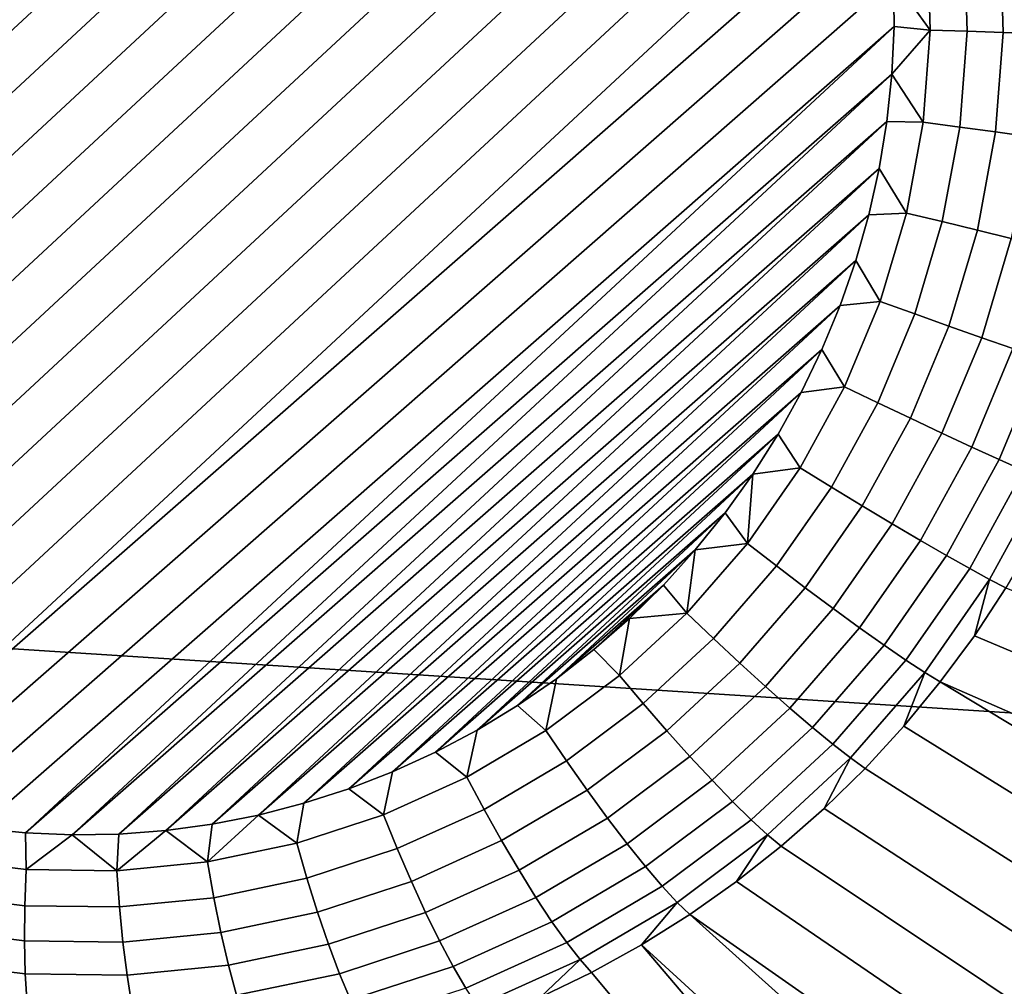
# Model space of a CAD drawing. Header units: metres. Extents: x -240 to 45, y -77 to 27.
# Tile 310 of 656: x -207.045 to -206.266, y 8.179 to 8.944. Entities that reach past the tile are written whole.
import ezdxf

# ---------------------------------------------------------------- set-up
doc = ezdxf.new("R2010")
doc.units = ezdxf.units.M
doc.layers.add('solid_102011X2', color=7, linetype='CONTINUOUS')

msp = doc.modelspace()

# ---------------------------------------------------------------- linework, layer by layer
at = {"layer": 'solid_102011X2'}
for points in [[(-207.624802, 8.94973, 268.891785), (-206.900604, 9.584331, 268.798065), (-206.864105, 9.578442, 268.791077), (-207.624435, 8.91216, 268.889435)], [(-207.624435, 8.91216, 268.889435), (-206.864105, 9.578442, 268.791077), (-206.827988, 9.570392, 268.783997), (-207.621918, 8.874713, 268.886719)], [(-207.621918, 8.874713, 268.886719), (-206.827988, 9.570392, 268.783997), (-206.792404, 9.560213, 268.776886), (-207.617249, 8.837453, 268.883636)], [(-207.610443, 8.800554, 268.880157), (-207.617249, 8.837453, 268.883636), (-206.792404, 9.560213, 268.776886)], [(-207.610443, 8.800554, 268.880157), (-206.792404, 9.560213, 268.776886), (-206.757401, 9.547907, 268.769775), (-207.601501, 8.764047, 268.876312)], [(-207.601501, 8.764047, 268.876312), (-206.757401, 9.547907, 268.769775), (-206.723221, 9.533557, 268.762665), (-207.590485, 8.728195, 268.872162)], [(-207.590485, 8.728195, 268.872162), (-206.723221, 9.533557, 268.762665), (-206.689911, 9.517175, 268.755615), (-207.577393, 8.693033, 268.867645)], [(-207.577393, 8.693033, 268.867645), (-206.689911, 9.517175, 268.755615), (-206.657715, 9.498901, 268.748657), (-207.562347, 8.658842, 268.862823)], [(-207.562347, 8.658842, 268.862823), (-206.657715, 9.498901, 268.748657), (-206.626678, 9.478765, 268.74176), (-207.54538, 8.625652, 268.857727)], [(-207.54538, 8.625652, 268.857727), (-206.626678, 9.478765, 268.74176), (-206.597031, 9.456943, 268.735046), (-207.526611, 8.593707, 268.852386)], [(-207.526611, 8.593707, 268.852386), (-206.597031, 9.456943, 268.735046), (-206.568787, 9.433487, 268.728485), (-207.506134, 8.563046, 268.846802)], [(-207.506134, 8.563046, 268.846802), (-206.568787, 9.433487, 268.728485), (-206.54216, 9.408631, 268.722137), (-207.484131, 8.533878, 268.841034)], [(-207.460571, 8.506159, 268.835052), (-207.484131, 8.533878, 268.841034), (-206.54216, 9.408631, 268.722137), (-206.517075, 9.382322, 268.715973)], [(-207.435501, 8.47985, 268.828918), (-207.460571, 8.506159, 268.835052), (-206.517075, 9.382322, 268.715973), (-206.493515, 9.354603, 268.709991)], [(-206.471512, 9.325437, 268.704224), (-207.408859, 8.454994, 268.82254), (-207.435501, 8.47985, 268.828918), (-206.493515, 9.354603, 268.709991)], [(-206.451035, 9.294774, 268.698639), (-207.380615, 8.43154, 268.815979), (-207.408859, 8.454994, 268.82254), (-206.471512, 9.325437, 268.704224)], [(-206.432281, 9.262829, 268.693298), (-207.350967, 8.409716, 268.809265), (-207.380615, 8.43154, 268.815979), (-206.451035, 9.294774, 268.698639)], [(-206.415298, 9.229639, 268.688202), (-207.319931, 8.38958, 268.802399), (-207.350967, 8.409716, 268.809265), (-206.432281, 9.262829, 268.693298)], [(-206.400253, 9.195448, 268.683411), (-207.28775, 8.371306, 268.79541), (-207.319931, 8.38958, 268.802399), (-206.415298, 9.229639, 268.688202)], [(-206.387161, 9.160286, 268.678894), (-207.254425, 8.354924, 268.788361), (-207.28775, 8.371306, 268.79541), (-206.400253, 9.195448, 268.683411)], [(-206.376144, 9.124434, 268.674713), (-207.220245, 8.340575, 268.78125), (-207.254425, 8.354924, 268.788361), (-206.387161, 9.160286, 268.678894)], [(-206.367203, 9.087927, 268.670898), (-207.185242, 8.328268, 268.774139), (-207.220245, 8.340575, 268.78125), (-206.376144, 9.124434, 268.674713)], [(-206.367203, 9.087927, 268.670898), (-206.360397, 9.051028, 268.667419), (-207.185242, 8.328268, 268.774139)], [(-205.697815, 8.957068, 317.916382), (-207.192856, 9.060246, 316.308929), (-207.469025, 8.473124, 316.523895), (-205.969421, 8.376681, 318.13028)], [(-206.355728, 9.013768, 268.664307), (-207.149658, 8.318089, 268.767029), (-207.185242, 8.328268, 268.774139), (-206.360397, 9.051028, 268.667419)], [(-206.241531, 9.014749, 268.677002), (-206.239029, 8.933069, 268.6716), (-206.266556, 8.934219, 268.662292), (-206.268982, 9.013153, 268.66748)], [(-206.35321, 8.976321, 268.661591), (-207.113541, 8.31004, 268.759979), (-207.149658, 8.318089, 268.767029), (-206.355728, 9.013768, 268.664307)], [(-206.326462, 9.00881, 268.660797), (-206.324219, 8.935881, 268.656006), (-206.35321, 8.976321, 268.661591)], [(-206.297485, 9.01116, 268.662048), (-206.295151, 8.935163, 268.657043), (-206.324219, 8.935881, 268.656006), (-206.326462, 9.00881, 268.660797)], [(-206.268982, 9.013153, 268.66748), (-206.266556, 8.934219, 268.662292), (-206.295151, 8.935163, 268.657043), (-206.297485, 9.01116, 268.662048)], [(-206.352859, 8.938751, 268.659271), (-207.077042, 8.304151, 268.75296), (-207.113541, 8.31004, 268.759979), (-206.35321, 8.976321, 268.661591)], [(-206.324219, 8.935881, 268.656006), (-206.352859, 8.938751, 268.659271), (-206.35321, 8.976321, 268.661591)], [(-206.352859, 8.938751, 268.659271), (-207.040222, 8.300427, 268.746033), (-207.077042, 8.304151, 268.75296)], [(-206.352859, 8.938751, 268.659271), (-206.354645, 8.901184, 268.657318), (-207.040222, 8.300427, 268.746033)], [(-206.324219, 8.935881, 268.656006), (-206.354645, 8.901184, 268.657318), (-206.352859, 8.938751, 268.659271)], [(-206.324219, 8.935881, 268.656006), (-206.329758, 8.863049, 268.652618), (-206.354645, 8.901184, 268.657318)], [(-206.295151, 8.935163, 268.657043), (-206.300934, 8.859266, 268.653503), (-206.329758, 8.863049, 268.652618), (-206.324219, 8.935881, 268.656006)], [(-206.266556, 8.934219, 268.662292), (-206.272552, 8.855389, 268.6586), (-206.300934, 8.859266, 268.653503), (-206.295151, 8.935163, 268.657043)], [(-206.239029, 8.933069, 268.6716), (-206.245239, 8.851499, 268.667816), (-206.272552, 8.855389, 268.6586), (-206.266556, 8.934219, 268.662292)], [(-206.354645, 8.901184, 268.657318), (-207.00322, 8.29889, 268.739197), (-207.040222, 8.300427, 268.746033)], [(-206.354645, 8.901184, 268.657318), (-206.358597, 8.863754, 268.655792), (-207.00322, 8.29889, 268.739197)], [(-206.329758, 8.863049, 268.652618), (-206.358597, 8.863754, 268.655792), (-206.354645, 8.901184, 268.657318)], [(-206.358597, 8.863754, 268.655792), (-206.966171, 8.29954, 268.732483), (-207.00322, 8.29889, 268.739197)], [(-206.358597, 8.863754, 268.655792), (-206.364685, 8.826557, 268.654663), (-206.966171, 8.29954, 268.732483)], [(-206.329758, 8.863049, 268.652618), (-206.343033, 8.791166, 268.650696), (-206.364685, 8.826557, 268.654663), (-206.358597, 8.863754, 268.655792)], [(-206.300934, 8.859266, 268.653503), (-206.314758, 8.78436, 268.65152), (-206.343033, 8.791166, 268.650696), (-206.329758, 8.863049, 268.652618)], [(-206.272552, 8.855389, 268.6586), (-206.286926, 8.777588, 268.656525), (-206.314758, 8.78436, 268.65152), (-206.300934, 8.859266, 268.653503)], [(-206.245239, 8.851499, 268.667816), (-206.260101, 8.770992, 268.66568), (-206.286926, 8.777588, 268.656525), (-206.272552, 8.855389, 268.6586)], [(-206.364685, 8.826557, 268.654663), (-206.929138, 8.302384, 268.725891), (-206.966171, 8.29954, 268.732483)], [(-206.364685, 8.826557, 268.654663), (-206.372894, 8.789784, 268.653931), (-206.929138, 8.302384, 268.725891)], [(-206.343033, 8.791166, 268.650696), (-206.372894, 8.789784, 268.653931), (-206.364685, 8.826557, 268.654663)], [(-206.372894, 8.789784, 268.653931), (-206.892349, 8.307405, 268.719482), (-206.929138, 8.302384, 268.725891)], [(-206.372894, 8.789784, 268.653931), (-206.383209, 8.7535, 268.653625), (-206.892349, 8.307405, 268.719482)], [(-206.343033, 8.791166, 268.650696), (-206.363876, 8.721077, 268.650238), (-206.383209, 8.7535, 268.653625), (-206.372894, 8.789784, 268.653931)], [(-206.314758, 8.78436, 268.65152), (-206.336472, 8.711323, 268.651062), (-206.363876, 8.721077, 268.650238), (-206.343033, 8.791166, 268.650696)], [(-206.286926, 8.777588, 268.656525), (-206.309479, 8.701728, 268.656067), (-206.336472, 8.711323, 268.651062), (-206.314758, 8.78436, 268.65152)], [(-206.260101, 8.770992, 268.66568), (-206.283432, 8.692495, 268.665192), (-206.309479, 8.701728, 268.656067), (-206.286926, 8.777588, 268.656525)], [(-206.234863, 8.764714, 268.678711), (-206.258911, 8.68382, 268.678223), (-206.283432, 8.692495, 268.665192), (-206.260101, 8.770992, 268.66568)], [(-206.383209, 8.7535, 268.653625), (-206.855835, 8.314602, 268.713257), (-206.892349, 8.307405, 268.719482)], [(-206.383209, 8.7535, 268.653625), (-206.395569, 8.717914, 268.653717), (-206.855835, 8.314602, 268.713257)], [(-206.363876, 8.721077, 268.650238), (-206.395569, 8.717914, 268.653717), (-206.383209, 8.7535, 268.653625)], [(-206.363876, 8.721077, 268.650238), (-206.392029, 8.653603, 268.651306), (-206.409958, 8.683058, 268.654236), (-206.395569, 8.717914, 268.653717)], [(-206.336472, 8.711323, 268.651062), (-206.365814, 8.64101, 268.652161), (-206.392029, 8.653603, 268.651306), (-206.363876, 8.721077, 268.650238)], [(-206.395569, 8.717914, 268.653717), (-206.819839, 8.323925, 268.707275), (-206.855835, 8.314602, 268.713257)], [(-206.395569, 8.717914, 268.653717), (-206.409958, 8.683058, 268.654236), (-206.819839, 8.323925, 268.707275)], [(-206.309479, 8.701728, 268.656067), (-206.339951, 8.628697, 268.657227), (-206.365814, 8.64101, 268.652161), (-206.336472, 8.711323, 268.651062)], [(-206.283432, 8.692495, 268.665192), (-206.314972, 8.616926, 268.666382), (-206.339951, 8.628697, 268.657227), (-206.309479, 8.701728, 268.656067)], [(-206.258911, 8.68382, 268.678223), (-206.291412, 8.605944, 268.679443), (-206.314972, 8.616926, 268.666382), (-206.283432, 8.692495, 268.665192)], [(-206.409958, 8.683058, 268.654236), (-206.784363, 8.33537, 268.701508), (-206.819839, 8.323925, 268.707275)], [(-206.409958, 8.683058, 268.654236), (-206.4263, 8.649138, 268.655182), (-206.784363, 8.33537, 268.701508)], [(-206.392029, 8.653603, 268.651306), (-206.4263, 8.649138, 268.655182), (-206.409958, 8.683058, 268.654236)], [(-206.23642, 8.675886, 268.694885), (-206.269775, 8.595984, 268.696136), (-206.291412, 8.605944, 268.679443), (-206.258911, 8.68382, 268.678223)], [(-206.216446, 8.668861, 268.714813), (-206.250504, 8.587257, 268.716095), (-206.269775, 8.595984, 268.696136), (-206.23642, 8.675886, 268.694885)], [(-206.4263, 8.649138, 268.655182), (-206.749649, 8.348866, 268.695984), (-206.784363, 8.33537, 268.701508)], [(-206.4263, 8.649138, 268.655182), (-206.444565, 8.616179, 268.656494), (-206.749649, 8.348866, 268.695984)], [(-206.392029, 8.653603, 268.651306), (-206.427185, 8.589535, 268.653839), (-206.444565, 8.616179, 268.656494), (-206.4263, 8.649138, 268.655182)], [(-206.365814, 8.64101, 268.652161), (-206.402451, 8.574246, 268.654816), (-206.427185, 8.589535, 268.653839), (-206.392029, 8.653603, 268.651306)], [(-206.339951, 8.628697, 268.657227), (-206.377991, 8.559354, 268.659973), (-206.402451, 8.574246, 268.654816), (-206.365814, 8.64101, 268.652161)], [(-206.314972, 8.616926, 268.666382), (-206.35434, 8.545171, 268.66922), (-206.377991, 8.559354, 268.659973), (-206.339951, 8.628697, 268.657227)], [(-206.291412, 8.605944, 268.679443), (-206.331985, 8.531999, 268.682373), (-206.35434, 8.545171, 268.66922), (-206.314972, 8.616926, 268.666382)], [(-206.444565, 8.616179, 268.656494), (-206.715683, 8.364402, 268.690735), (-206.749649, 8.348866, 268.695984)], [(-206.444565, 8.616179, 268.656494), (-206.464661, 8.584374, 268.658264), (-206.715683, 8.364402, 268.690735)], [(-206.427185, 8.589535, 268.653839), (-206.464661, 8.584374, 268.658264), (-206.444565, 8.616179, 268.656494)], [(-206.269775, 8.595984, 268.696136), (-206.311401, 8.520115, 268.699127), (-206.331985, 8.531999, 268.682373), (-206.291412, 8.605944, 268.679443)], [(-206.250504, 8.587257, 268.716095), (-206.293015, 8.509772, 268.719177), (-206.311401, 8.520115, 268.699127), (-206.269775, 8.595984, 268.696136)], [(-206.427185, 8.589535, 268.653839), (-206.468918, 8.529624, 268.657837), (-206.464661, 8.584374, 268.658264)], [(-206.402451, 8.574246, 268.654816), (-206.445938, 8.511815, 268.658966), (-206.468918, 8.529624, 268.657837), (-206.427185, 8.589535, 268.653839)], [(-206.234024, 8.579947, 268.738922), (-206.277237, 8.501188, 268.742065), (-206.293015, 8.509772, 268.719177), (-206.250504, 8.587257, 268.716095)], [(-206.464661, 8.584374, 268.658264), (-206.682709, 8.381888, 268.68576), (-206.715683, 8.364402, 268.690735)], [(-206.464661, 8.584374, 268.658264), (-206.486557, 8.553755, 268.6604), (-206.682709, 8.381888, 268.68576)], [(-206.468918, 8.529624, 268.657837), (-206.486557, 8.553755, 268.6604), (-206.464661, 8.584374, 268.658264)], [(-206.277237, 8.501188, 268.742065), (-206.234024, 8.579947, 268.738922), (-206.24147, 8.533794, 268.765472), (-206.264389, 8.494551, 268.767273)], [(-206.377991, 8.559354, 268.659973), (-206.423172, 8.49451, 268.664276), (-206.445938, 8.511815, 268.658966), (-206.402451, 8.574246, 268.654816)], [(-206.35434, 8.545171, 268.66922), (-206.401077, 8.478072, 268.673676), (-206.423172, 8.49451, 268.664276), (-206.377991, 8.559354, 268.659973)], [(-206.486557, 8.553755, 268.6604), (-206.650726, 8.401305, 268.681122), (-206.682709, 8.381888, 268.68576)], [(-206.486557, 8.553755, 268.6604), (-206.510147, 8.52449, 268.662933), (-206.650726, 8.401305, 268.681122)], [(-206.468918, 8.529624, 268.657837), (-206.510147, 8.52449, 268.662933), (-206.486557, 8.553755, 268.6604)], [(-206.331985, 8.531999, 268.682373), (-206.380142, 8.462852, 268.686981), (-206.401077, 8.478072, 268.673676), (-206.35434, 8.545171, 268.66922)], [(-206.311401, 8.520115, 268.699127), (-206.360809, 8.449169, 268.703857), (-206.380142, 8.462852, 268.686981), (-206.331985, 8.531999, 268.682373)], [(-206.510147, 8.52449, 268.662933), (-206.619919, 8.422551, 268.676788), (-206.650726, 8.401305, 268.681122)], [(-206.510147, 8.52449, 268.662933), (-206.53537, 8.496629, 268.665833), (-206.619919, 8.422551, 268.676788)], [(-206.516739, 8.474572, 268.663239), (-206.53537, 8.496629, 268.665833), (-206.510147, 8.52449, 268.662933)], [(-206.468918, 8.529624, 268.657837), (-206.516739, 8.474572, 268.663239), (-206.510147, 8.52449, 268.662933)], [(-206.445938, 8.511815, 268.658966), (-206.495773, 8.454449, 268.664581), (-206.516739, 8.474572, 268.663239), (-206.468918, 8.529624, 268.657837)], [(-206.293015, 8.509772, 268.719177), (-206.343491, 8.437315, 268.723999), (-206.360809, 8.449169, 268.703857), (-206.311401, 8.520115, 268.699127)], [(-206.423172, 8.49451, 268.664276), (-206.47493, 8.434925, 268.670135), (-206.495773, 8.454449, 268.664581), (-206.445938, 8.511815, 268.658966)], [(-206.277237, 8.501188, 268.742065), (-206.328537, 8.427539, 268.746948), (-206.343491, 8.437315, 268.723999), (-206.293015, 8.509772, 268.719177)], [(-206.328537, 8.427539, 268.746948), (-206.277237, 8.501188, 268.742065), (-206.289337, 8.456601, 268.769531), (-206.316269, 8.420055, 268.772217)], [(-206.277237, 8.501188, 268.742065), (-206.264389, 8.494551, 268.767273), (-206.289337, 8.456601, 268.769531)], [(-206.53537, 8.496629, 268.665833), (-206.590332, 8.445582, 268.672791), (-206.619919, 8.422551, 268.676788)], [(-206.53537, 8.496629, 268.665833), (-206.562134, 8.470302, 268.669128), (-206.590332, 8.445582, 268.672791)], [(-206.516739, 8.474572, 268.663239), (-206.562134, 8.470302, 268.669128), (-206.53537, 8.496629, 268.665833)], [(-206.401077, 8.478072, 268.673676), (-206.454636, 8.416416, 268.679718), (-206.47493, 8.434925, 268.670135), (-206.423172, 8.49451, 268.664276)], [(-205.916061, 8.354219, 269.539459), (-205.938828, 8.309027, 269.550598), (-206.289337, 8.456601, 268.769531), (-206.264389, 8.494551, 268.767273)], [(-206.380142, 8.462852, 268.686981), (-206.435349, 8.399314, 268.693207), (-206.454636, 8.416416, 268.679718), (-206.401077, 8.478072, 268.673676)], [(-205.969421, 8.376681, 318.13028), (-207.469025, 8.473124, 316.523895), (-207.726517, 7.872865, 316.724304), (-206.222656, 7.783297, 318.329681)], [(-206.570099, 8.425026, 268.669983), (-206.590332, 8.445582, 268.672791), (-206.562134, 8.470302, 268.669128)], [(-206.516739, 8.474572, 268.663239), (-206.570099, 8.425026, 268.669983), (-206.562134, 8.470302, 268.669128)], [(-206.495773, 8.454449, 268.664581), (-206.551376, 8.402818, 268.6716), (-206.570099, 8.425026, 268.669983), (-206.516739, 8.474572, 268.663239)], [(-206.360809, 8.449169, 268.703857), (-206.41745, 8.383978, 268.710266), (-206.435349, 8.399314, 268.693207), (-206.380142, 8.462852, 268.686981)], [(-206.47493, 8.434925, 268.670135), (-206.532669, 8.381299, 268.677399), (-206.551376, 8.402818, 268.6716), (-206.495773, 8.454449, 268.664581)], [(-205.938828, 8.309027, 269.550598), (-205.963684, 8.26536, 269.561768), (-206.316269, 8.420055, 268.772217), (-206.289337, 8.456601, 268.769531)], [(-206.570099, 8.425026, 268.669983), (-206.628357, 8.381565, 268.677979), (-206.619919, 8.422551, 268.676788), (-206.590332, 8.445582, 268.672791)], [(-206.343491, 8.437315, 268.723999), (-206.401321, 8.370734, 268.73053), (-206.41745, 8.383978, 268.710266), (-206.360809, 8.449169, 268.703857)], [(-206.454636, 8.416416, 268.679718), (-206.514389, 8.360926, 268.687256), (-206.532669, 8.381299, 268.677399), (-206.47493, 8.434925, 268.670135)], [(-206.328537, 8.427539, 268.746948), (-206.387329, 8.359863, 268.753601), (-206.401321, 8.370734, 268.73053), (-206.343491, 8.437315, 268.723999)], [(-206.628357, 8.381565, 268.677979), (-206.650726, 8.401305, 268.681122), (-206.619919, 8.422551, 268.676788)], [(-206.551376, 8.402818, 268.6716), (-206.612076, 8.357529, 268.679932), (-206.628357, 8.381565, 268.677979), (-206.570099, 8.425026, 268.669983)], [(-206.387329, 8.359863, 268.753601), (-206.328537, 8.427539, 268.746948), (-206.345108, 8.385021, 268.77536), (-206.375748, 8.351602, 268.778931)], [(-206.328537, 8.427539, 268.746948), (-206.316269, 8.420055, 268.772217), (-206.345108, 8.385021, 268.77536)], [(-206.435349, 8.399314, 268.693207), (-206.496918, 8.342129, 268.700958), (-206.514389, 8.360926, 268.687256), (-206.454636, 8.416416, 268.679718)], [(-205.990555, 8.22331, 269.572845), (-206.019363, 8.182945, 269.583832), (-206.345108, 8.385021, 268.77536), (-206.316269, 8.420055, 268.772217)], [(-205.963684, 8.26536, 269.561768), (-205.990555, 8.22331, 269.572845), (-206.316269, 8.420055, 268.772217)], [(-206.628357, 8.381565, 268.677979), (-206.690826, 8.3447, 268.687134), (-206.682709, 8.381888, 268.68576), (-206.650726, 8.401305, 268.681122)], [(-206.532669, 8.381299, 268.677399), (-206.595734, 8.33426, 268.686066), (-206.612076, 8.357529, 268.679932), (-206.551376, 8.402818, 268.6716)], [(-206.41745, 8.383978, 268.710266), (-206.480621, 8.325306, 268.718231), (-206.496918, 8.342129, 268.700958), (-206.435349, 8.399314, 268.693207)], [(-206.401321, 8.370734, 268.73053), (-206.465851, 8.310812, 268.738678), (-206.480621, 8.325306, 268.718231), (-206.41745, 8.383978, 268.710266)], [(-206.019363, 8.182945, 269.583832), (-206.050018, 8.144328, 269.594666), (-206.375748, 8.351602, 268.778931), (-206.345108, 8.385021, 268.77536)], [(-206.690826, 8.3447, 268.687134), (-206.715683, 8.364402, 268.690735), (-206.682709, 8.381888, 268.68576)], [(-206.612076, 8.357529, 268.679932), (-206.677185, 8.319113, 268.689484), (-206.690826, 8.3447, 268.687134), (-206.628357, 8.381565, 268.677979)], [(-206.514389, 8.360926, 268.687256), (-206.579651, 8.312251, 268.696228), (-206.595734, 8.33426, 268.686066), (-206.532669, 8.381299, 268.677399)], [(-206.387329, 8.359863, 268.753601), (-206.452911, 8.298956, 268.761871), (-206.465851, 8.310812, 268.738678), (-206.401321, 8.370734, 268.73053)], [(-206.690826, 8.3447, 268.687134), (-206.756805, 8.314862, 268.697357), (-206.749649, 8.348866, 268.695984), (-206.715683, 8.364402, 268.690735)], [(-206.496918, 8.342129, 268.700958), (-206.564163, 8.291968, 268.710205), (-206.579651, 8.312251, 268.696228), (-206.514389, 8.360926, 268.687256)], [(-206.452911, 8.298956, 268.761871), (-206.387329, 8.359863, 268.753601), (-206.408096, 8.319895, 268.782928), (-206.442078, 8.289994, 268.787323)], [(-206.387329, 8.359863, 268.753601), (-206.375748, 8.351602, 268.778931), (-206.408096, 8.319895, 268.782928)], [(-206.595734, 8.33426, 268.686066), (-206.663361, 8.294359, 268.695984), (-206.677185, 8.319113, 268.689484), (-206.612076, 8.357529, 268.679932)], [(-206.756805, 8.314862, 268.697357), (-206.784363, 8.33537, 268.701508), (-206.749649, 8.348866, 268.695984)], [(-206.677185, 8.319113, 268.689484), (-206.745941, 8.28802, 268.700134), (-206.756805, 8.314862, 268.697357), (-206.690826, 8.3447, 268.687134)], [(-206.050018, 8.144328, 269.594666), (-206.082474, 8.107514, 269.605347), (-206.408096, 8.319895, 268.782928), (-206.375748, 8.351602, 268.778931)], [(-206.480621, 8.325306, 268.718231), (-206.549622, 8.27384, 268.727692), (-206.564163, 8.291968, 268.710205), (-206.496918, 8.342129, 268.700958)], [(-206.756805, 8.314862, 268.697357), (-206.825485, 8.292402, 268.708527), (-206.819839, 8.323925, 268.707275), (-206.784363, 8.33537, 268.701508)], [(-206.579651, 8.312251, 268.696228), (-206.649628, 8.270964, 268.706482), (-206.663361, 8.294359, 268.695984), (-206.595734, 8.33426, 268.686066)], [(-206.825485, 8.292402, 268.708527), (-206.855835, 8.314602, 268.713257), (-206.819839, 8.323925, 268.707275)], [(-206.465851, 8.310812, 268.738678), (-206.536316, 8.25825, 268.748352), (-206.549622, 8.27384, 268.727692), (-206.480621, 8.325306, 268.718231)], [(-206.896088, 8.277583, 268.72049), (-206.892349, 8.307405, 268.719482), (-206.855835, 8.314602, 268.713257)], [(-206.825485, 8.292402, 268.708527), (-206.896088, 8.277583, 268.72049), (-206.855835, 8.314602, 268.713257)], [(-206.745941, 8.28802, 268.700134), (-206.817505, 8.264615, 268.711761), (-206.825485, 8.292402, 268.708527), (-206.756805, 8.314862, 268.697357)], [(-206.663361, 8.294359, 268.695984), (-206.734756, 8.262065, 268.707062), (-206.745941, 8.28802, 268.700134), (-206.677185, 8.319113, 268.689484)], [(-206.082474, 8.107514, 269.605347), (-206.116638, 8.072556, 269.615814), (-206.442078, 8.289994, 268.787323), (-206.408096, 8.319895, 268.782928)], [(-206.896088, 8.277583, 268.72049), (-206.929138, 8.302384, 268.725891), (-206.892349, 8.307405, 268.719482)], [(-206.564163, 8.291968, 268.710205), (-206.636276, 8.24942, 268.720764), (-206.649628, 8.270964, 268.706482), (-206.579651, 8.312251, 268.696228)], [(-206.452911, 8.298956, 268.761871), (-206.524536, 8.245529, 268.771698), (-206.536316, 8.25825, 268.748352), (-206.465851, 8.310812, 268.738678)], [(-207.039688, 8.27147, 268.746307), (-207.111008, 8.280249, 268.759827), (-207.077042, 8.304151, 268.75296), (-207.040222, 8.300427, 268.746033)], [(-207.039688, 8.27147, 268.746307), (-207.040222, 8.300427, 268.746033), (-207.00322, 8.29889, 268.739197)], [(-206.967758, 8.270578, 268.733124), (-207.039688, 8.27147, 268.746307), (-207.00322, 8.29889, 268.739197)], [(-206.967758, 8.270578, 268.733124), (-207.00322, 8.29889, 268.739197), (-206.966171, 8.29954, 268.732483)], [(-206.967758, 8.270578, 268.733124), (-206.966171, 8.29954, 268.732483), (-206.929138, 8.302384, 268.725891)], [(-206.896088, 8.277583, 268.72049), (-206.967758, 8.270578, 268.733124), (-206.929138, 8.302384, 268.725891)], [(-206.524536, 8.245529, 268.771698), (-206.452911, 8.298956, 268.761871), (-206.4776, 8.261986, 268.792084), (-206.514526, 8.235953, 268.797241)], [(-206.452911, 8.298956, 268.761871), (-206.442078, 8.289994, 268.787323), (-206.4776, 8.261986, 268.792084)], [(-206.817505, 8.264615, 268.711761), (-206.891083, 8.249172, 268.724243), (-206.896088, 8.277583, 268.72049), (-206.825485, 8.292402, 268.708527)], [(-206.649628, 8.270964, 268.706482), (-206.723511, 8.237546, 268.717926), (-206.734756, 8.262065, 268.707062), (-206.663361, 8.294359, 268.695984)], [(-206.549622, 8.27384, 268.727692), (-206.623611, 8.230185, 268.738556), (-206.636276, 8.24942, 268.720764), (-206.564163, 8.291968, 268.710205)], [(-206.116638, 8.072556, 269.615814), (-206.152451, 8.0395, 269.626068), (-206.4776, 8.261986, 268.792084), (-206.442078, 8.289994, 268.787323)], [(-206.734756, 8.262065, 268.707062), (-206.809097, 8.237756, 268.719147), (-206.817505, 8.264615, 268.711761), (-206.745941, 8.28802, 268.700134)], [(-207.040726, 8.242803, 268.751129), (-207.115036, 8.251949, 268.765228), (-207.111008, 8.280249, 268.759827), (-207.039688, 8.27147, 268.746307)], [(-206.891083, 8.249172, 268.724243), (-206.965775, 8.241873, 268.737427), (-206.967758, 8.270578, 268.733124), (-206.896088, 8.277583, 268.72049)], [(-206.965775, 8.241873, 268.737427), (-207.040726, 8.242803, 268.751129), (-207.039688, 8.27147, 268.746307), (-206.967758, 8.270578, 268.733124)], [(-206.636276, 8.24942, 268.720764), (-206.712418, 8.214983, 268.732574), (-206.723511, 8.237546, 268.717926), (-206.649628, 8.270964, 268.706482)], [(-206.536316, 8.25825, 268.748352), (-206.611877, 8.213665, 268.75943), (-206.623611, 8.230185, 268.738556), (-206.549622, 8.27384, 268.727692)], [(-206.809097, 8.237756, 268.719147), (-206.885513, 8.221716, 268.732086), (-206.891083, 8.249172, 268.724243), (-206.817505, 8.264615, 268.711761)], [(-206.723511, 8.237546, 268.717926), (-206.80043, 8.212392, 268.730438), (-206.809097, 8.237756, 268.719147), (-206.734756, 8.262065, 268.707062)], [(-206.152451, 8.0395, 269.626068), (-206.189819, 8.008402, 269.636047), (-206.514526, 8.235953, 268.797241), (-206.4776, 8.261986, 268.792084)], [(-207.040939, 8.215099, 268.76001), (-207.118134, 8.224601, 268.774658), (-207.115036, 8.251949, 268.765228), (-207.040726, 8.242803, 268.751129)], [(-206.524536, 8.245529, 268.771698), (-206.601334, 8.200211, 268.782959), (-206.611877, 8.213665, 268.75943), (-206.536316, 8.25825, 268.748352)], [(-206.963089, 8.214134, 268.745789), (-207.040939, 8.215099, 268.76001), (-207.040726, 8.242803, 268.751129), (-206.965775, 8.241873, 268.737427)], [(-206.885513, 8.221716, 268.732086), (-206.963089, 8.214134, 268.745789), (-206.965775, 8.241873, 268.737427), (-206.891083, 8.249172, 268.724243)], [(-206.623611, 8.230185, 268.738556), (-206.701721, 8.194852, 268.750641), (-206.712418, 8.214983, 268.732574), (-206.636276, 8.24942, 268.720764)], [(-206.601334, 8.200211, 268.782959), (-206.524536, 8.245529, 268.771698), (-206.552765, 8.211972, 268.802765), (-206.592224, 8.190113, 268.808655)], [(-206.524536, 8.245529, 268.771698), (-206.514526, 8.235953, 268.797241), (-206.552765, 8.211972, 268.802765)], [(-206.80043, 8.212392, 268.730438), (-206.879501, 8.195794, 268.743866), (-206.885513, 8.221716, 268.732086), (-206.809097, 8.237756, 268.719147)], [(-206.712418, 8.214983, 268.732574), (-206.791687, 8.18906, 268.745453), (-206.80043, 8.212392, 268.730438), (-206.723511, 8.237546, 268.717926)], [(-206.228714, 7.979294, 269.645782), (-206.269043, 7.952227, 269.655243), (-206.552765, 8.211972, 268.802765), (-206.514526, 8.235953, 268.797241)], [(-206.189819, 8.008402, 269.636047), (-206.228714, 7.979294, 269.645782), (-206.514526, 8.235953, 268.797241)], [(-206.611877, 8.213665, 268.75943), (-206.691666, 8.177579, 268.77179), (-206.701721, 8.194852, 268.750641), (-206.623611, 8.230185, 268.738556)], [(-207.040329, 8.188948, 268.772766), (-207.120209, 8.198779, 268.787903), (-207.118134, 8.224601, 268.774658), (-207.040939, 8.215099, 268.76001)], [(-206.879501, 8.195794, 268.743866), (-206.959778, 8.187949, 268.757996), (-206.963089, 8.214134, 268.745789), (-206.885513, 8.221716, 268.732086)], [(-206.959778, 8.187949, 268.757996), (-207.040329, 8.188948, 268.772766), (-207.040939, 8.215099, 268.76001), (-206.963089, 8.214134, 268.745789)], [(-206.791687, 8.18906, 268.745453), (-206.873169, 8.171956, 268.759277), (-206.879501, 8.195794, 268.743866), (-206.80043, 8.212392, 268.730438)], [(-206.701721, 8.194852, 268.750641), (-206.783066, 8.168255, 268.763885), (-206.791687, 8.18906, 268.745453), (-206.712418, 8.214983, 268.732574)], [(-206.601334, 8.200211, 268.782959), (-206.682434, 8.16353, 268.795532), (-206.691666, 8.177579, 268.77179), (-206.611877, 8.213665, 268.75943)], [(-206.353745, 7.904368, 269.67334), (-206.592224, 8.190113, 268.808655), (-206.552765, 8.211972, 268.802765), (-206.310745, 7.927233, 269.664429)], [(-206.269043, 7.952227, 269.655243), (-206.310745, 7.927233, 269.664429), (-206.552765, 8.211972, 268.802765)], [(-207.03891, 8.164901, 268.789062), (-207.121231, 8.175032, 268.804688), (-207.120209, 8.198779, 268.787903), (-207.040329, 8.188948, 268.772766)], [(-206.682434, 8.16353, 268.795532), (-206.601334, 8.200211, 268.782959), (-206.632751, 8.170441, 268.81485), (-206.674255, 8.153012, 268.82135)], [(-206.601334, 8.200211, 268.782959), (-206.592224, 8.190113, 268.808655), (-206.632751, 8.170441, 268.81485)], [(-206.955902, 8.163872, 268.773865), (-207.03891, 8.164901, 268.789062), (-207.040329, 8.188948, 268.772766), (-206.959778, 8.187949, 268.757996)], [(-206.873169, 8.171956, 268.759277), (-206.955902, 8.163872, 268.773865), (-206.959778, 8.187949, 268.757996), (-206.879501, 8.195794, 268.743866)], [(-206.783066, 8.168255, 268.763885), (-206.866669, 8.150705, 268.778046), (-206.873169, 8.171956, 268.759277), (-206.791687, 8.18906, 268.745453)], [(-206.691666, 8.177579, 268.77179), (-206.774734, 8.150415, 268.785278), (-206.783066, 8.168255, 268.763885), (-206.701721, 8.194852, 268.750641)], [(-206.397995, 7.883667, 269.681976), (-206.632751, 8.170441, 268.81485), (-206.592224, 8.190113, 268.808655), (-206.353745, 7.904368, 269.67334)]]:
    msp.add_3dface(points, dxfattribs=at)

doc.saveas('drawing.dxf')
